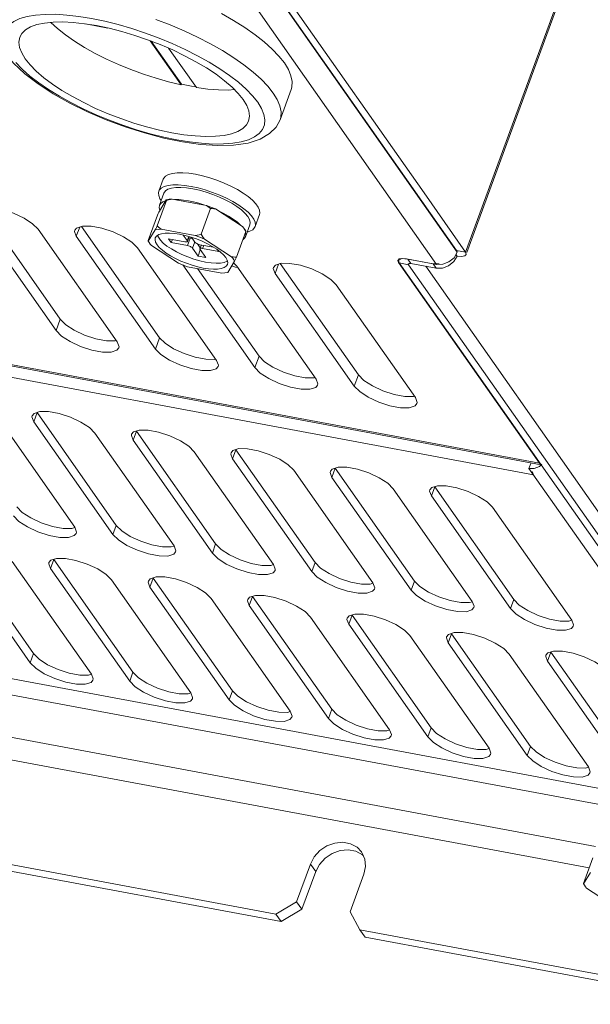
# Model space of a CAD drawing. Header units: millimetres. Extents: x -473 to 23648, y -382 to 1866.
# Tile 338 of 434: x 15838 to 15905, y 908 to 1023. Entities that reach past the tile are written whole.
import ezdxf

# ---------------------------------------------------------------- set-up
doc = ezdxf.new("R2010")
doc.units = ezdxf.units.MM
doc.header["$LTSCALE"] = 80
doc.layers.get('0').update_dxf_attribs({"linetype": 'CONTINUOUS'})

msp = doc.modelspace()

# ---------------------------------------------------------------- linework, layer by layer
at = {"color": 0, "linetype": 'Continuous', "lineweight": 0}
for p, q in [((16054.019, 1442.724), (15890.435, 996.244)), ((15890.599, 996.184), (16054.095, 1442.423)), ((15889.471, 996.233), (15845.233, 1059.254)), ((15889.361, 996.445), (15845.247, 1059.29)), ((15887.036, 994.803), (15842.013, 1058.941)), ((15885.589, 1003.167), (15868.296, 1027.802)), ((15845.992, 1022.956), (15848.602, 1022.469)), ((15853.532, 1020.982), (15857.155, 1015.821)), ((15853.661, 1020.932), (15857.188, 1015.909)), ((15858.944, 1015.486), (15855.705, 1020.101)), ((15857.155, 1015.821), (15857.188, 1015.909)), ((15867.945, 1014.855), (15867.312, 1015.656)), ((15868.73, 1011.732), (15870.023, 1015.261)), ((15899.1, 971.526), (15673.239, 1013.704)), ((15673.518, 1013.503), (15899.265, 971.346)), ((15676.366, 1011.629), (15898.381, 970.17)), ((15858.067, 1005.462), (15858.846, 1005.342)), ((15859.667, 1005.163), (15858.846, 1005.342)), ((15860.511, 1004.929), (15859.667, 1005.163)), ((15855.065, 1004.766), (15854.548, 1003.355)), ((15857.55, 1004.05), (15858.329, 1003.93)), ((15855.154, 1003.133), (15854.636, 1001.721)), ((15857.799, 1003.757), (15858.528, 1003.646)), ((15864.421, 1003.154), (15863.74, 1003.564)), ((15865.018, 1002.734), (15864.421, 1003.154)), ((15890.435, 996.244), (15885.589, 1003.167)), ((15854.342, 999.296), (15855.441, 1002.296)), ((15854.619, 1001.039), (15855.42, 1002.364)), ((15856.129, 1002.45), (15860.113, 1001.706)), ((15863.903, 1001.742), (15863.223, 1002.152)), ((15843.019, 988.382), (15833.874, 1001.409)), ((15853.304, 997.578), (15854.403, 1000.578)), ((15859.507, 998.331), (15860.606, 1001.331)), ((15861.174, 1001.289), (15864.357, 999.221)), ((15866.333, 1000.638), (15865.816, 999.226)), ((15842.534, 987.059), (15833.27, 1000.256)), ((15854.647, 986.211), (15845.503, 999.238)), ((15865.21, 999.448), (15864.693, 998.036)), ((15840.426, 998.92), (15849.69, 985.722)), ((15844.941, 999.059), (15844.721, 998.791)), ((15845.297, 999.172), (15844.898, 998.085)), ((15854.162, 984.887), (15844.898, 998.085)), ((15853.326, 997.51), (15854.127, 998.835)), ((15854.835, 998.921), (15858.819, 998.177)), ((15857.414, 998.234), (15857.874, 997.578)), ((15863.633, 995.649), (15864.732, 998.649)), ((15864.686, 998.764), (15864.717, 998.708)), ((15853.32, 997.518), (15853.316, 997.526)), ((15853.326, 997.51), (15853.32, 997.518)), ((15853.326, 997.51), (15853.35, 997.464)), ((15856.862, 994.938), (15853.679, 997.007)), ((15857.581, 997.442), (15855.703, 997.793)), ((15855.703, 997.793), (15856.012, 997.353)), ((15856.012, 997.353), (15856.143, 997.711)), ((15856.012, 997.353), (15857.89, 997.002)), ((15858.053, 998.067), (15857.874, 997.578)), ((15858.213, 997.884), (15857.89, 997.002)), ((15858.103, 998.053), (15857.896, 997.49)), ((15858.052, 997.915), (15858.213, 997.884)), ((15858.769, 997.411), (15858.375, 997.972)), ((15858.758, 997.426), (15858.492, 996.699)), ((15859.084, 997.198), (15859.407, 996.738)), ((15859.532, 997.078), (15859.364, 996.62)), ((15860.959, 996.811), (15859.37, 997.108)), ((15859.81, 997.026), (15859.679, 996.668)), ((15859.881, 997.76), (15863.064, 995.691)), ((15852.054, 996.748), (15861.318, 983.551)), ((15858.492, 996.699), (15859.14, 995.775)), ((15859.14, 995.775), (15859.407, 996.502)), ((15860.035, 995.608), (15859.386, 996.532)), ((15859.679, 996.668), (15861.557, 996.317)), ((15861.557, 996.317), (15861.427, 996.503)), ((15889.439, 995.78), (15889.056, 995.131)), ((15889.471, 996.233), (15889.088, 995.583)), ((15889.439, 995.78), (15889.311, 995.963)), ((15890.435, 996.244), (15889.361, 996.445)), ((15889.981, 995.729), (15889.439, 995.78)), ((15889.501, 996.314), (15889.471, 996.233)), ((15865.791, 982.716), (15857.354, 994.735)), ((15859.14, 995.775), (15860.035, 995.608)), ((15863.417, 995.188), (15862.616, 993.864)), ((15863.683, 994.577), (15863.245, 995.017)), ((15868.198, 994.716), (15867.978, 994.448)), ((15868.554, 994.829), (15868.155, 993.741)), ((15877.904, 981.868), (15868.76, 994.895)), ((15882.53, 995.266), (15882.539, 995.3)), ((15882.61, 995.017), (15882.53, 995.266)), ((15882.61, 995.266), (15882.669, 995.426)), ((15882.647, 995.12), (15882.61, 995.017)), ((15882.61, 995.017), (15899.1, 971.526)), ((15882.686, 994.965), (15882.611, 995.267)), ((15928.91, 929.115), (15882.686, 994.965)), ((15882.686, 994.965), (15883.759, 994.765)), ((15882.991, 995.471), (15883.681, 995.429)), ((15883.037, 995.503), (15883.547, 995.454)), ((15883.547, 995.454), (15887.036, 994.803)), ((15883.681, 995.429), (15886.633, 994.878)), ((15883.681, 995.429), (15884.052, 994.901)), ((15883.759, 994.765), (15883.737, 994.854)), ((15883.785, 994.836), (15883.759, 994.765)), ((15934.031, 923.148), (15883.759, 994.765)), ((15883.849, 994.913), (15884.052, 994.901)), ((15884.052, 994.901), (15887.004, 994.35)), ((15886.633, 994.878), (15887.367, 994.884)), ((15887.004, 994.35), (15886.633, 994.878)), ((15888.458, 994.63), (15887.737, 994.356)), ((15889.056, 995.131), (15888.458, 994.63)), ((15889.088, 995.583), (15888.49, 995.083)), ((15861.907, 993.778), (15857.923, 994.522)), ((15866.276, 984.039), (15859.067, 994.308)), ((15863.071, 994.616), (15863.541, 994.474)), ((15863.541, 994.474), (15863.768, 994.455)), ((15863.683, 994.577), (15872.947, 981.379)), ((15877.419, 980.544), (15868.155, 993.741)), ((15907.197, 964.082), (15885.775, 994.579)), ((15887.737, 994.356), (15887.004, 994.35)), ((15875.311, 992.405), (15884.575, 979.208)), ((15843.019, 988.382), (15842.534, 987.059)), ((15843.019, 988.382), (15843.657, 987.74)), ((15854.647, 986.211), (15854.162, 984.887)), ((15854.647, 986.211), (15855.285, 985.569)), ((15866.276, 984.039), (15865.791, 982.716)), ((15866.276, 984.039), (15866.914, 983.397)), ((15877.904, 981.868), (15877.419, 980.544)), ((15877.904, 981.868), (15878.542, 981.226)), ((15839.965, 977.36), (15839.745, 977.092)), ((15840.31, 977.444), (15839.922, 976.385)), ((15849.574, 964.247), (15840.31, 977.444)), ((15835.45, 977.22), (15844.714, 964.023)), ((15839.745, 977.092), (15839.715, 976.947)), ((15839.715, 976.947), (15839.922, 976.385)), ((15849.186, 963.188), (15839.922, 976.385)), ((15847.078, 975.049), (15856.342, 961.851)), ((15851.594, 975.188), (15851.373, 974.92)), ((15851.939, 975.272), (15851.551, 974.214)), ((15861.202, 962.075), (15851.939, 975.272)), ((15851.373, 974.92), (15851.344, 974.775)), ((15851.344, 974.775), (15851.551, 974.214)), ((15860.815, 961.016), (15851.551, 974.214)), ((15858.707, 972.877), (15867.971, 959.68)), ((15863.002, 972.749), (15862.972, 972.604)), ((15863.222, 973.017), (15863.002, 972.749)), ((15863.567, 973.101), (15863.179, 972.042)), ((15872.831, 959.904), (15863.567, 973.101)), ((15862.972, 972.604), (15863.179, 972.042)), ((15872.443, 958.845), (15863.179, 972.042)), ((15928.135, 929.333), (15703.616, 971.26)), ((15870.335, 970.706), (15879.599, 957.508)), ((15874.63, 970.577), (15874.601, 970.432)), ((15874.601, 970.432), (15874.808, 969.87)), ((15874.851, 970.845), (15874.63, 970.577)), ((15875.195, 970.929), (15874.808, 969.87)), ((15884.459, 957.732), (15875.195, 970.929)), ((15897.856, 970.918), (15898.064, 971.487)), ((15898.48, 970.923), (15897.856, 970.918)), ((15926.883, 929.566), (15897.856, 970.918)), ((15898.222, 970.57), (15898.381, 970.17)), ((15899.1, 971.526), (15899.379, 971.325)), ((15927.489, 927.568), (15702.97, 969.495)), ((15884.071, 956.673), (15874.808, 969.87)), ((15881.964, 968.534), (15891.227, 955.337)), ((15886.259, 968.406), (15886.229, 968.26)), ((15886.229, 968.26), (15886.436, 967.699)), ((15886.479, 968.674), (15886.259, 968.406)), ((15886.824, 968.758), (15886.436, 967.699)), ((15896.088, 955.561), (15886.824, 968.758)), ((15895.7, 954.502), (15886.436, 967.699)), ((15837.946, 966.418), (15838.584, 965.776)), ((15893.592, 966.363), (15902.856, 953.165)), ((15849.574, 964.247), (15849.186, 963.188)), ((15849.574, 964.247), (15850.212, 963.605)), ((15839.904, 949.234), (15830.64, 962.431)), ((15839.516, 948.175), (15830.252, 961.372)), ((15861.202, 962.075), (15860.815, 961.016)), ((15861.202, 962.075), (15861.841, 961.433)), ((15841.924, 960.175), (15841.704, 959.907)), ((15842.269, 960.259), (15841.881, 959.201)), ((15851.533, 947.062), (15842.269, 960.259)), ((15837.408, 960.036), (15846.672, 946.839)), ((15841.704, 959.907), (15841.674, 959.762)), ((15841.674, 959.762), (15841.881, 959.201)), ((15851.145, 946.003), (15841.881, 959.201)), ((15872.831, 959.904), (15872.443, 958.845)), ((15872.831, 959.904), (15873.469, 959.261)), ((15849.037, 957.864), (15858.301, 944.667)), ((15853.552, 958.004), (15853.332, 957.736)), ((15853.897, 958.088), (15853.509, 957.029)), ((15863.161, 944.891), (15853.897, 958.088)), ((15853.332, 957.736), (15853.303, 957.591)), ((15853.303, 957.591), (15853.509, 957.029)), ((15862.773, 943.832), (15853.509, 957.029)), ((15884.459, 957.732), (15884.071, 956.673)), ((15884.459, 957.732), (15885.098, 957.09)), ((15860.665, 955.693), (15869.929, 942.496)), ((15864.961, 955.564), (15864.931, 955.419)), ((15865.181, 955.832), (15864.961, 955.564)), ((15865.526, 955.916), (15865.138, 954.858)), ((15874.79, 942.719), (15865.526, 955.916)), ((15896.088, 955.561), (15895.7, 954.502)), ((15896.088, 955.561), (15896.726, 954.918)), ((15864.931, 955.419), (15865.138, 954.858)), ((15874.402, 941.66), (15865.138, 954.858)), ((15872.294, 953.521), (15881.558, 940.324)), ((15876.589, 953.393), (15876.56, 953.248)), ((15876.56, 953.248), (15876.766, 952.686)), ((15876.809, 953.661), (15876.589, 953.393)), ((15877.154, 953.745), (15876.766, 952.686)), ((15886.418, 940.548), (15877.154, 953.745)), ((15886.03, 939.489), (15876.766, 952.686)), ((15883.922, 951.35), (15893.186, 938.153)), ((15888.218, 951.221), (15888.188, 951.076)), ((15888.188, 951.076), (15888.395, 950.515)), ((15888.438, 951.489), (15888.218, 951.221)), ((15888.783, 951.573), (15888.395, 950.515)), ((15898.047, 938.376), (15888.783, 951.573)), ((15897.659, 937.317), (15888.395, 950.515)), ((15839.904, 949.234), (15839.516, 948.175)), ((15839.904, 949.234), (15840.542, 948.592)), ((15895.551, 949.178), (15904.815, 935.981)), ((15899.846, 949.05), (15899.816, 948.905)), ((15899.816, 948.905), (15900.023, 948.343)), ((15900.066, 949.318), (15899.846, 949.05)), ((15900.411, 949.402), (15900.023, 948.343)), ((15909.675, 936.205), (15900.411, 949.402)), ((15909.287, 935.146), (15900.023, 948.343)), ((15851.533, 947.062), (15851.145, 946.003)), ((15851.533, 947.062), (15852.171, 946.42)), ((15863.161, 944.891), (15862.773, 943.832)), ((15863.161, 944.891), (15863.799, 944.249)), ((15823.025, 942.106), (15905.629, 926.681)), ((15874.79, 942.719), (15874.402, 941.66)), ((15874.79, 942.719), (15875.428, 942.077)), ((15886.418, 940.548), (15886.03, 939.489)), ((15886.418, 940.548), (15887.056, 939.906)), ((15821.3, 939.779), (15904.893, 924.168)), ((15761.789, 938.636), (15868.235, 918.758)), ((15898.047, 938.376), (15897.659, 937.317)), ((15898.047, 938.376), (15898.685, 937.734)), ((15762.407, 937.756), (15868.852, 917.879)), ((15878.49, 925.573), (15878.365, 925.703)), ((15870.67, 920.189), (15872.287, 924.601)), ((15872.287, 924.601), (15872.904, 923.721)), ((15904.227, 922.349), (15905.326, 925.349)), ((15871.288, 919.309), (15872.904, 923.721)), ((15876.932, 919.02), (15878.548, 923.432)), ((15904.249, 922.28), (15905.049, 923.605)), ((15904.243, 922.289), (15904.239, 922.297)), ((15904.249, 922.28), (15904.243, 922.289)), ((15904.249, 922.28), (15904.273, 922.234)), ((15907.785, 919.709), (15904.601, 921.778)), ((15868.235, 918.758), (15870.67, 920.189)), ((15871.288, 919.309), (15870.67, 920.189)), ((15868.852, 917.879), (15868.235, 918.758)), ((15871.288, 919.309), (15868.852, 917.879)), ((15876.932, 919.02), (15878.074, 916.921)), ((15878.692, 916.041), (15878.074, 916.921)), ((15878.074, 916.921), (15920.115, 909.07)), ((15878.692, 916.041), (15920.733, 908.19))]:
    msp.add_line(p, q, dxfattribs=at)
for points in [[(15856.129, 1020.642), (15854.576, 1021.284), (15852.992, 1021.873), (15851.393, 1022.403), (15849.797, 1022.869), (15848.222, 1023.264), (15846.685, 1023.585), (15845.202, 1023.828), (15843.79, 1023.99), (15842.465, 1024.071), (15841.24, 1024.068), (15840.13, 1023.982), (15839.146, 1023.813), (15838.3, 1023.565), (15837.599, 1023.239), (15837.054, 1022.839), (15836.668, 1022.369), (15836.446, 1021.834), (15836.392, 1021.241), (15836.505, 1020.596), (15836.784, 1019.906), (15837.226, 1019.178)], [(15867.312, 1015.656), (15866.525, 1016.479), (15865.589, 1017.315), (15864.516, 1018.156), (15863.316, 1018.994), (15862.002, 1019.819), (15860.586, 1020.624), (15859.084, 1021.4), (15857.511, 1022.139), (15855.883, 1022.833), (15854.217, 1023.476)], [(15869.238, 1018.385), (15868.606, 1019.186), (15867.818, 1020.008), (15866.882, 1020.844), (15865.809, 1021.686), (15864.609, 1022.523), (15863.295, 1023.349), (15861.879, 1024.154)], [(15864.419, 1014.1), (15863.846, 1014.817), (15863.12, 1015.554), (15862.25, 1016.304), (15861.247, 1017.055), (15860.124, 1017.8), (15858.894, 1018.528), (15857.574, 1019.23), (15856.179, 1019.897), (15854.728, 1020.522), (15853.238, 1021.095), (15851.729, 1021.611), (15850.218, 1022.062), (15848.727, 1022.443), (15847.272, 1022.749), (15845.872, 1022.976), (15844.546, 1023.121), (15843.309, 1023.183), (15842.177, 1023.161), (15841.165, 1023.054), (15840.284, 1022.865), (15839.547, 1022.596), (15838.963, 1022.25), (15838.538, 1021.831), (15838.292, 1021.382)], [(15857.155, 1015.821), (15855.704, 1016.166), (15854.228, 1016.582), (15852.745, 1017.061), (15851.273, 1017.6), (15849.83, 1018.19), (15848.434, 1018.825), (15847.1, 1019.498), (15845.846, 1020.2), (15844.687, 1020.922), (15843.636, 1021.656), (15842.706, 1022.394), (15841.909, 1023.125), (15841.902, 1023.132)], [(15838.292, 1021.382), (15838.187, 1020.797), (15838.266, 1020.196), (15838.513, 1019.547), (15838.925, 1018.86)], [(15866.118, 1013.782), (15865.518, 1014.54), (15864.766, 1015.318), (15863.87, 1016.11), (15862.841, 1016.905), (15861.689, 1017.696), (15860.428, 1018.474), (15859.071, 1019.229), (15857.632, 1019.955), (15856.129, 1020.642)], [(15868.73, 1011.732), (15868.263, 1010.867), (15867.509, 1010.102), (15866.428, 1009.466), (15864.997, 1009.004), (15863.305, 1008.756), (15861.444, 1008.711), (15859.444, 1008.844), (15857.328, 1009.142), (15855.128, 1009.591), (15852.879, 1010.181), (15850.617, 1010.899), (15848.38, 1011.732), (15846.208, 1012.666), (15844.137, 1013.686), (15842.204, 1014.777), (15840.442, 1015.925), (15838.879, 1017.121), (15837.545, 1018.361), (15836.483, 1019.64)], [(15865.052, 1011.578), (15864.806, 1011.13), (15864.381, 1010.711), (15863.797, 1010.364), (15863.06, 1010.095), (15862.18, 1009.906), (15861.167, 1009.799), (15860.035, 1009.777), (15858.799, 1009.839), (15857.472, 1009.984), (15856.072, 1010.211), (15854.618, 1010.517), (15853.126, 1010.898), (15851.616, 1011.349), (15850.106, 1011.865), (15848.616, 1012.439), (15847.165, 1013.063), (15845.77, 1013.731), (15844.45, 1014.433), (15843.22, 1015.16), (15842.097, 1015.905), (15841.094, 1016.656), (15840.224, 1017.406), (15839.498, 1018.144), (15838.925, 1018.86)], [(15866.118, 1013.782), (15866.56, 1013.055), (15866.839, 1012.364), (15866.952, 1011.719), (15866.898, 1011.126), (15866.676, 1010.592), (15866.291, 1010.122), (15865.745, 1009.722), (15865.045, 1009.395), (15864.198, 1009.147), (15863.214, 1008.979), (15862.104, 1008.893), (15860.879, 1008.89), (15859.554, 1008.97), (15858.142, 1009.133), (15856.659, 1009.376), (15855.122, 1009.697), (15853.547, 1010.092), (15851.951, 1010.557), (15850.352, 1011.087), (15848.768, 1011.676), (15847.215, 1012.318), (15845.712, 1013.006), (15844.274, 1013.731), (15842.916, 1014.487), (15841.655, 1015.264), (15840.503, 1016.055), (15839.474, 1016.85), (15838.578, 1017.642), (15837.826, 1018.42)], [(15869.238, 1018.385), (15869.708, 1017.615), (15870.012, 1016.882), (15870.146, 1016.196), (15870.108, 1015.562), (15870.023, 1015.261)], [(15857.188, 1015.909), (15857.793, 1015.784), (15858.39, 1015.672), (15858.87, 1015.592)], [(15863.416, 1015.254), (15862.68, 1015.206), (15861.525, 1015.219), (15860.275, 1015.313), (15858.944, 1015.486)], [(15867.945, 1014.855), (15868.415, 1014.085), (15868.719, 1013.353), (15868.852, 1012.666), (15868.815, 1012.032), (15868.73, 1011.732)], [(15864.419, 1014.1), (15864.831, 1013.413), (15865.078, 1012.765), (15865.157, 1012.163), (15865.052, 1011.578)], [(15855.065, 1004.766), (15855.125, 1004.89), (15855.348, 1005.131), (15855.69, 1005.319), (15856.145, 1005.448), (15856.701, 1005.515), (15857.347, 1005.52), (15858.067, 1005.462)], [(15854.548, 1003.355), (15854.608, 1003.478), (15854.831, 1003.72), (15855.173, 1003.907), (15855.628, 1004.036), (15856.184, 1004.103), (15856.829, 1004.108), (15857.55, 1004.05)], [(15863.223, 1002.152), (15862.474, 1002.544), (15861.674, 1002.907), (15860.841, 1003.234), (15859.993, 1003.517), (15859.15, 1003.751), (15858.329, 1003.93)], [(15863.74, 1003.564), (15862.991, 1003.955), (15862.192, 1004.318), (15861.358, 1004.645), (15860.511, 1004.929)], [(15854.84, 1002.276), (15854.691, 1002.487), (15854.537, 1002.855), (15854.509, 1003.188), (15854.548, 1003.355)], [(15855.154, 1003.133), (15855.335, 1003.399), (15855.626, 1003.589), (15856.029, 1003.722), (15856.534, 1003.795), (15857.129, 1003.807), (15857.799, 1003.757)], [(15863.085, 1001.951), (15862.4, 1002.324), (15861.66, 1002.67), (15860.883, 1002.983), (15860.089, 1003.254), (15859.298, 1003.477), (15858.528, 1003.646)], [(15865.913, 1001.9), (15865.519, 1002.312), (15865.018, 1002.734)], [(15854.636, 1001.721), (15854.599, 1001.437), (15854.675, 1001.131)], [(15855.364, 1002.272), (15855.019, 1002.131), (15854.773, 1001.942), (15854.636, 1001.721)], [(15856.129, 1002.45), (15855.753, 1002.421), (15855.42, 1002.364)], [(15855.441, 1002.296), (15855.436, 1002.325), (15855.429, 1002.348), (15855.42, 1002.364)], [(15856.129, 1002.45), (15855.907, 1002.406), (15855.678, 1002.354), (15855.441, 1002.296)], [(15858.011, 1002.234), (15857.439, 1002.326), (15856.902, 1002.381), (15856.406, 1002.398)], [(15859.836, 1001.758), (15859.218, 1001.948), (15858.607, 1002.108), (15858.011, 1002.234)], [(15860.606, 1001.331), (15860.44, 1001.465), (15860.276, 1001.59), (15860.113, 1001.706)], [(15861.174, 1001.289), (15860.649, 1001.507), (15860.113, 1001.706)], [(15865.21, 999.448), (15865.248, 999.712), (15865.172, 1000.038), (15864.972, 1000.396), (15864.654, 1000.775), (15864.226, 1001.168), (15863.699, 1001.563), (15863.085, 1001.951)], [(15865.816, 999.226), (15865.855, 999.393), (15865.827, 999.726), (15865.672, 1000.094), (15865.395, 1000.488), (15865.002, 1000.901), (15864.501, 1001.322), (15863.903, 1001.742)], [(15866.333, 1000.638), (15866.372, 1000.805), (15866.344, 1001.138), (15866.19, 1001.505), (15865.913, 1001.9)], [(15840.426, 998.92), (15839.787, 999.562), (15838.795, 1000.207), (15837.567, 1000.778), (15836.253, 1001.205), (15835.01, 1001.437), (15833.989, 1001.446), (15833.313, 1001.231)], [(15854.619, 1001.039), (15854.551, 1000.895), (15854.479, 1000.741), (15854.403, 1000.578)], [(15861.174, 1001.289), (15860.991, 1001.309), (15860.802, 1001.323), (15860.606, 1001.331)], [(15864.136, 999.364), (15863.74, 999.73), (15863.257, 1000.099), (15862.697, 1000.463), (15862.072, 1000.814), (15861.396, 1001.146)], [(15852.054, 996.748), (15851.416, 997.39), (15850.423, 998.036), (15849.195, 998.606), (15847.881, 999.033), (15846.638, 999.265), (15845.617, 999.274), (15844.941, 999.059)], [(15854.342, 999.296), (15854.266, 999.132), (15854.195, 998.979), (15854.127, 998.835)], [(15854.835, 998.921), (15854.672, 999.037), (15854.508, 999.162), (15854.342, 999.296)], [(15844.721, 998.791), (15844.691, 998.646), (15844.898, 998.085)], [(15854.835, 998.921), (15854.46, 998.891), (15854.127, 998.835)], [(15856.982, 998.329), (15856.369, 998.422), (15855.806, 998.464), (15855.306, 998.454), (15854.881, 998.392), (15854.543, 998.28), (15854.298, 998.121), (15854.146, 997.897)], [(15854.415, 998.197), (15854.504, 997.968), (15854.733, 997.641), (15855.069, 997.298), (15855.502, 996.948), (15856.02, 996.602), (15856.61, 996.267), (15857.254, 995.955), (15857.936, 995.672), (15858.637, 995.427), (15859.338, 995.226), (15860.02, 995.075)], [(15861.77, 996.246), (15861.327, 996.578), (15860.811, 996.905), (15860.235, 997.217), (15859.613, 997.509), (15858.961, 997.772), (15858.294, 998), (15857.629, 998.187), (15856.982, 998.329)], [(15859.507, 998.331), (15859.27, 998.272), (15859.041, 998.221), (15858.819, 998.177)], [(15859.881, 997.76), (15859.356, 997.977), (15858.819, 998.177)], [(15859.881, 997.76), (15859.757, 997.94), (15859.632, 998.13), (15859.507, 998.331)], [(15864.357, 999.221), (15864.499, 999.049), (15864.617, 998.881), (15864.686, 998.764)], [(15864.732, 998.649), (15864.606, 998.85), (15864.482, 999.041), (15864.357, 999.221)], [(15864.693, 998.036), (15864.73, 998.32), (15864.682, 998.514)], [(15864.716, 998.709), (15864.72, 998.702), (15864.727, 998.679), (15864.732, 998.649)], [(15864.896, 998.59), (15865.191, 998.674), (15865.533, 998.861), (15865.756, 999.103), (15865.816, 999.226)], [(15853.316, 997.526), (15853.309, 997.549), (15853.304, 997.578)], [(15853.35, 997.464), (15853.419, 997.347), (15853.537, 997.179), (15853.679, 997.007)], [(15854.146, 997.897), (15854.114, 997.676), (15854.178, 997.401), (15854.346, 997.101), (15854.613, 996.782), (15854.973, 996.452), (15855.416, 996.12), (15855.932, 995.794), (15856.508, 995.481), (15857.13, 995.189), (15857.782, 994.927), (15858.449, 994.699), (15859.114, 994.511), (15859.761, 994.37)], [(15857.581, 997.442), (15857.692, 997.428), (15857.784, 997.43), (15857.852, 997.447), (15857.891, 997.48), (15857.896, 997.49)], [(15857.896, 997.49), (15857.899, 997.524), (15857.874, 997.578)], [(15858.492, 996.699), (15858.436, 996.758), (15858.355, 996.82), (15858.251, 996.879), (15858.134, 996.931), (15858.011, 996.973), (15857.89, 997.002)], [(15858.213, 997.884), (15858.334, 997.855), (15858.458, 997.813), (15858.5, 997.794)], [(15858.769, 997.411), (15858.824, 997.352), (15858.906, 997.29), (15859.009, 997.231), (15859.126, 997.179), (15859.249, 997.137), (15859.37, 997.108)], [(15864.375, 997.676), (15864.556, 997.815), (15864.693, 998.036)], [(15859.364, 996.62), (15859.361, 996.586), (15859.386, 996.532)], [(15859.679, 996.668), (15859.568, 996.682), (15859.476, 996.68), (15859.408, 996.663), (15859.369, 996.63), (15859.364, 996.62)], [(15862.597, 994.801), (15862.629, 995.022), (15862.565, 995.297), (15862.397, 995.597), (15862.13, 995.916), (15861.77, 996.246)], [(15889.361, 996.445), (15889.387, 996.367), (15889.384, 996.356)], [(15890.51, 995.944), (15890.361, 995.799), (15889.981, 995.729)], [(15890.435, 996.244), (15890.52, 995.98), (15890.51, 995.944)], [(15856.862, 994.938), (15857.387, 994.721), (15857.923, 994.522)], [(15859.761, 994.37), (15860.374, 994.276), (15860.937, 994.234), (15861.437, 994.244), (15861.862, 994.306), (15862.2, 994.418), (15862.445, 994.577), (15862.597, 994.801)], [(15860.02, 995.075), (15860.663, 994.979), (15861.251, 994.939), (15861.768, 994.956), (15862.199, 995.031), (15862.533, 995.161), (15862.586, 995.204)], [(15863.633, 995.649), (15863.437, 995.658), (15863.247, 995.672), (15863.064, 995.691)], [(15863.417, 995.188), (15863.323, 995.351), (15863.206, 995.519), (15863.064, 995.691)], [(15863.417, 995.188), (15863.485, 995.333), (15863.557, 995.486), (15863.633, 995.649)], [(15875.311, 992.405), (15874.673, 993.047), (15873.68, 993.693), (15872.452, 994.263), (15871.138, 994.69), (15869.895, 994.922), (15868.874, 994.931), (15868.198, 994.716)], [(15882.539, 995.3), (15882.68, 995.437), (15883.037, 995.503)], [(15882.611, 995.267), (15882.627, 995.301), (15882.991, 995.471)], [(15883.737, 994.854), (15883.742, 994.863), (15883.849, 994.913)], [(15888.49, 995.083), (15887.769, 994.809), (15887.036, 994.803)], [(15861.907, 993.778), (15862.283, 993.807), (15862.616, 993.864)], [(15867.978, 994.448), (15867.948, 994.303), (15868.155, 993.741)], [(15843.657, 987.74), (15844.65, 987.095), (15845.877, 986.524), (15847.192, 986.097), (15848.434, 985.865)], [(15842.534, 987.059), (15843.172, 986.417), (15844.165, 985.771), (15845.392, 985.201), (15846.707, 984.774), (15847.949, 984.542), (15848.97, 984.533), (15849.646, 984.748), (15849.867, 985.016)], [(15848.434, 985.865), (15849.455, 985.856), (15849.57, 985.893)], [(15849.867, 985.016), (15849.896, 985.161), (15849.69, 985.722)], [(15855.285, 985.569), (15856.278, 984.923), (15857.506, 984.353), (15858.82, 983.926), (15860.063, 983.694)], [(15854.162, 984.887), (15854.8, 984.245), (15855.793, 983.6), (15857.021, 983.029), (15858.335, 982.602), (15859.578, 982.37), (15860.599, 982.361), (15861.275, 982.576), (15861.495, 982.844)], [(15860.063, 983.694), (15861.084, 983.685), (15861.199, 983.721)], [(15861.495, 982.844), (15861.525, 982.989), (15861.318, 983.551)], [(15866.914, 983.397), (15867.907, 982.752), (15869.134, 982.181), (15870.449, 981.754), (15871.691, 981.522)], [(15865.791, 982.716), (15866.429, 982.074), (15867.422, 981.428), (15868.649, 980.858), (15869.964, 980.431), (15871.206, 980.199), (15872.227, 980.19), (15872.903, 980.405), (15873.124, 980.673)], [(15871.691, 981.522), (15872.712, 981.513), (15872.827, 981.55)], [(15873.124, 980.673), (15873.153, 980.818), (15872.947, 981.379)], [(15878.542, 981.226), (15879.535, 980.58), (15880.763, 980.01), (15882.077, 979.583), (15883.32, 979.351)], [(15877.419, 980.544), (15878.057, 979.902), (15879.05, 979.257), (15880.278, 978.686), (15881.592, 978.259), (15882.835, 978.027), (15883.856, 978.018), (15884.532, 978.233), (15884.752, 978.501)], [(15883.32, 979.351), (15884.341, 979.342), (15884.456, 979.378)], [(15884.752, 978.501), (15884.782, 978.646), (15884.575, 979.208)], [(15847.078, 975.049), (15846.44, 975.691), (15845.447, 976.336), (15844.219, 976.907), (15842.905, 977.334), (15841.662, 977.566), (15840.641, 977.575), (15839.965, 977.36)], [(15858.707, 972.877), (15858.068, 973.519), (15857.075, 974.165), (15855.848, 974.735), (15854.533, 975.162), (15853.291, 975.394), (15852.27, 975.403), (15851.594, 975.188)], [(15870.335, 970.706), (15869.697, 971.348), (15868.704, 971.993), (15867.476, 972.564), (15866.162, 972.991), (15864.919, 973.223), (15863.898, 973.232), (15863.222, 973.017)], [(15881.964, 968.534), (15881.325, 969.176), (15880.332, 969.822), (15879.105, 970.392), (15877.79, 970.819), (15876.548, 971.051), (15875.527, 971.06), (15874.851, 970.845)], [(15899.285, 971.318), (15899.092, 971.156), (15898.48, 970.923)], [(15893.592, 966.363), (15892.954, 967.005), (15891.961, 967.65), (15890.733, 968.221), (15889.419, 968.648), (15888.176, 968.88), (15887.155, 968.889), (15886.479, 968.674)], [(15837.558, 965.359), (15838.196, 964.717), (15839.189, 964.072), (15840.416, 963.501), (15841.731, 963.074), (15842.973, 962.842), (15843.994, 962.833)], [(15838.584, 965.776), (15839.577, 965.131), (15840.804, 964.56), (15842.119, 964.133), (15843.361, 963.901)], [(15843.361, 963.901), (15844.382, 963.892), (15844.722, 964)], [(15844.891, 963.316), (15844.92, 963.461), (15844.714, 964.023)], [(15850.212, 963.605), (15851.205, 962.959), (15852.433, 962.389), (15853.747, 961.962), (15854.99, 961.73)], [(15843.994, 962.833), (15844.67, 963.048), (15844.891, 963.316)], [(15849.186, 963.188), (15849.824, 962.546), (15850.817, 961.9), (15852.045, 961.33), (15853.359, 960.903), (15854.602, 960.671), (15855.623, 960.662)], [(15854.99, 961.73), (15856.011, 961.721), (15856.35, 961.829)], [(15856.519, 961.145), (15856.549, 961.29), (15856.342, 961.851)], [(15861.841, 961.433), (15862.834, 960.788), (15864.061, 960.217), (15865.376, 959.79), (15866.618, 959.558)], [(15849.037, 957.864), (15848.399, 958.506), (15847.406, 959.152), (15846.178, 959.722), (15844.864, 960.149), (15843.621, 960.381), (15842.6, 960.39), (15841.924, 960.175)], [(15855.623, 960.662), (15856.299, 960.877), (15856.519, 961.145)], [(15860.815, 961.016), (15861.453, 960.374), (15862.446, 959.729), (15863.673, 959.158), (15864.988, 958.731), (15866.23, 958.499), (15867.251, 958.49)], [(15866.618, 959.558), (15867.639, 959.549), (15867.979, 959.657)], [(15867.251, 958.49), (15867.927, 958.705), (15868.148, 958.973)], [(15868.148, 958.973), (15868.177, 959.118), (15867.971, 959.68)], [(15873.469, 959.261), (15874.462, 958.616), (15875.69, 958.046), (15877.004, 957.619), (15878.247, 957.387)], [(15860.665, 955.693), (15860.027, 956.335), (15859.034, 956.98), (15857.807, 957.551), (15856.492, 957.978), (15855.249, 958.21), (15854.229, 958.219), (15853.552, 958.004)], [(15872.443, 958.845), (15873.081, 958.203), (15874.074, 957.557), (15875.302, 956.987), (15876.616, 956.56), (15877.859, 956.328), (15878.88, 956.319)], [(15878.247, 957.387), (15879.268, 957.377), (15879.607, 957.486)], [(15878.88, 956.319), (15879.556, 956.534), (15879.776, 956.802)], [(15879.776, 956.802), (15879.806, 956.947), (15879.599, 957.508)], [(15884.071, 956.673), (15884.71, 956.031), (15885.703, 955.386), (15886.93, 954.815), (15888.245, 954.388), (15889.487, 954.156), (15890.508, 954.147)], [(15885.098, 957.09), (15886.091, 956.445), (15887.318, 955.874), (15888.633, 955.447), (15889.875, 955.215)], [(15872.294, 953.521), (15871.655, 954.163), (15870.663, 954.809), (15869.435, 955.379), (15868.121, 955.806), (15866.878, 956.038), (15865.857, 956.047), (15865.181, 955.832)], [(15889.875, 955.215), (15890.896, 955.206), (15891.236, 955.314)], [(15890.508, 954.147), (15891.184, 954.362), (15891.405, 954.63)], [(15891.405, 954.63), (15891.434, 954.775), (15891.227, 955.337)], [(15895.7, 954.502), (15896.338, 953.86), (15897.331, 953.214), (15898.559, 952.644), (15899.873, 952.217), (15901.116, 951.985), (15902.137, 951.976)], [(15896.726, 954.918), (15897.719, 954.273), (15898.947, 953.703), (15900.261, 953.276), (15901.504, 953.043)], [(15883.922, 951.35), (15883.284, 951.992), (15882.291, 952.637), (15881.063, 953.208), (15879.749, 953.635), (15878.506, 953.867), (15877.485, 953.876), (15876.809, 953.661)], [(15901.504, 953.043), (15902.525, 953.034), (15902.864, 953.142)], [(15903.033, 952.459), (15903.063, 952.604), (15902.856, 953.165)], [(15902.137, 951.976), (15902.813, 952.191), (15903.033, 952.459)], [(15895.551, 949.178), (15894.912, 949.82), (15893.92, 950.466), (15892.692, 951.036), (15891.378, 951.463), (15890.135, 951.695), (15889.114, 951.704), (15888.438, 951.489)], [(15840.542, 948.592), (15841.535, 947.946), (15842.763, 947.376), (15844.077, 946.949), (15845.32, 946.717)], [(15907.179, 947.007), (15906.541, 947.649), (15905.548, 948.294), (15904.32, 948.865), (15903.006, 949.292), (15901.763, 949.524), (15900.742, 949.533), (15900.066, 949.318)], [(15839.516, 948.175), (15840.155, 947.533), (15841.147, 946.888), (15842.375, 946.317), (15843.689, 945.89), (15844.932, 945.658), (15845.953, 945.649)], [(15845.32, 946.717), (15846.341, 946.708), (15846.681, 946.816)], [(15846.849, 946.132), (15846.879, 946.277), (15846.672, 946.839)], [(15852.171, 946.42), (15853.164, 945.775), (15854.391, 945.204), (15855.706, 944.777), (15856.948, 944.545)], [(15845.953, 945.649), (15846.629, 945.864), (15846.849, 946.132)], [(15851.145, 946.003), (15851.783, 945.361), (15852.776, 944.716), (15854.003, 944.145), (15855.318, 943.718), (15856.56, 943.486), (15857.581, 943.477)], [(15856.948, 944.545), (15857.969, 944.536), (15858.309, 944.644)], [(15857.581, 943.477), (15858.258, 943.692), (15858.478, 943.96)], [(15858.478, 943.96), (15858.507, 944.106), (15858.301, 944.667)], [(15863.799, 944.249), (15864.792, 943.603), (15866.02, 943.033), (15867.334, 942.606), (15868.577, 942.374)], [(15862.773, 943.832), (15863.411, 943.19), (15864.404, 942.545), (15865.632, 941.974), (15866.946, 941.547), (15868.189, 941.315), (15869.21, 941.306)], [(15868.577, 942.374), (15869.598, 942.365), (15869.938, 942.473)], [(15869.21, 941.306), (15869.886, 941.521), (15870.106, 941.789)], [(15870.106, 941.789), (15870.136, 941.934), (15869.929, 942.496)], [(15874.402, 941.66), (15875.04, 941.018), (15876.033, 940.373), (15877.26, 939.802), (15878.575, 939.375), (15879.817, 939.143), (15880.838, 939.134)], [(15875.428, 942.077), (15876.421, 941.432), (15877.648, 940.861), (15878.963, 940.434), (15880.205, 940.202)], [(15880.205, 940.202), (15881.226, 940.193), (15881.566, 940.301)], [(15880.838, 939.134), (15881.515, 939.349), (15881.735, 939.617)], [(15881.735, 939.617), (15881.764, 939.763), (15881.558, 940.324)], [(15886.03, 939.489), (15886.668, 938.847), (15887.661, 938.201), (15888.889, 937.631), (15890.203, 937.204), (15891.446, 936.972), (15892.467, 936.963)], [(15887.056, 939.906), (15888.049, 939.26), (15889.277, 938.69), (15890.591, 938.263), (15891.834, 938.031)], [(15893.363, 937.446), (15893.393, 937.591), (15893.186, 938.153)], [(15891.834, 938.031), (15892.855, 938.022), (15893.195, 938.13)], [(15892.467, 936.963), (15893.143, 937.178), (15893.363, 937.446)], [(15897.659, 937.317), (15898.297, 936.675), (15899.29, 936.03), (15900.517, 935.459), (15901.832, 935.032), (15903.074, 934.8), (15904.095, 934.791)], [(15898.685, 937.734), (15899.678, 937.089), (15900.905, 936.518), (15902.22, 936.091), (15903.462, 935.859)], [(15903.462, 935.859), (15904.483, 935.85), (15904.823, 935.958)], [(15904.992, 935.274), (15905.021, 935.419), (15904.815, 935.981)], [(15904.095, 934.791), (15904.772, 935.006), (15904.992, 935.274)], [(15878.282, 926.026), (15877.747, 926.583), (15876.983, 926.99), (15876.092, 927.156), (15875.146, 927.068), (15874.222, 926.733), (15873.395, 926.178), (15872.732, 925.447), (15872.287, 924.601)], [(15878.365, 925.703), (15877.6, 926.11), (15876.709, 926.276), (15875.764, 926.188), (15874.84, 925.853), (15874.013, 925.298), (15873.35, 924.567), (15872.904, 923.721)], [(15878.548, 923.432), (15878.74, 924.325), (15878.663, 925.194), (15878.282, 926.026)], [(15904.239, 922.297), (15904.232, 922.32), (15904.227, 922.349)], [(15904.273, 922.234), (15904.342, 922.117), (15904.46, 921.95), (15904.601, 921.778)]]:
    msp.add_lwpolyline(points, dxfattribs=at)

doc.saveas('drawing.dxf')
